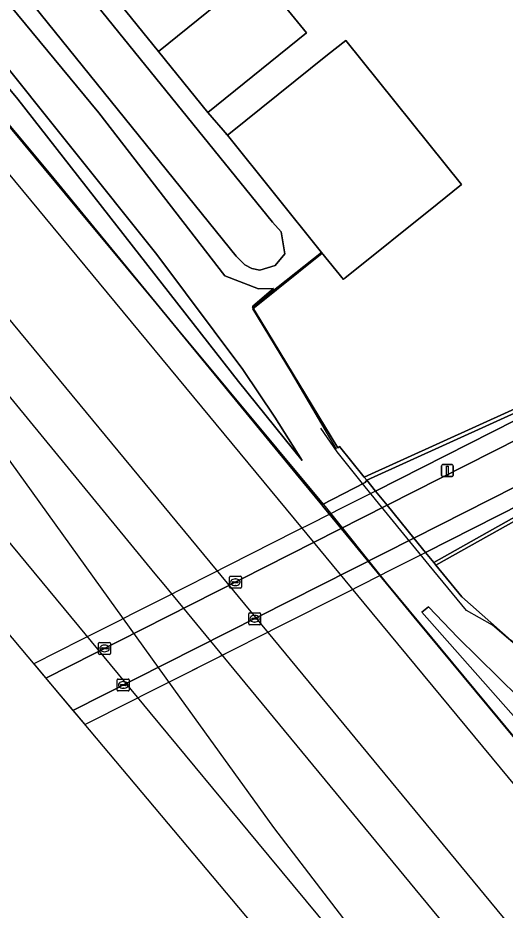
# Model space of a CAD drawing. Extents: x 157320 to 158835, y 386650 to 388491.
# Drawn here: x 157385 to 157425.9, y 387529.8 to 387604.8 of the extents above; entities that cross this region are included whole.
import ezdxf

# ---------------------------------------------------------------- set-up
doc = ezdxf.new("R2010")
doc.units = 0
for name, color, linetype in [('IMGEO_Berm_open', 7, 'Continuous'), ('IMGEO_Erf', 7, 'Continuous'), ('IMGEO_Fietspad_gesloten', 7, 'Continuous'), ('IMGEO_Geluidsscherm', 7, 'Continuous'), ('IMGEO_Grasland_overig', 7, 'Continuous'), ('IMGEO_Greppel_droge_sloot', 7, 'Continuous'), ('IMGEO_Groenvoorziening', 7, 'Continuous'), ('IMGEO_Hek', 7, 'Continuous'), ('IMGEO_Kolk', 7, 'Continuous'), ('IMGEO_Lichtmast', 7, 'Continuous'), ('IMGEO_Muur', 7, 'Continuous'), ('IMGEO_Oever', 7, 'Continuous'), ('IMGEO_Pand', 7, 'Continuous'), ('IMGEO_Spoor', 7, 'Continuous'), ('IMGEO_Spoorbaan_halfverhard', 7, 'Continuous'), ('IMGEO_Tunneldeel', 7, 'Continuous'), ('IMGEO_Voetpad_open', 7, 'Continuous')]:
    doc.layers.add(name, color=color, linetype=linetype)

msp = doc.modelspace()

# ---------------------------------------------------------------- linework, layer by layer
at = {"layer": 'IMGEO_Berm_open'}
for points in [[(157438.555, 387576.929), (157414.303, 387565.939), (157415.05, 387565.021)], [(157441.48, 387571.141), (157419.244, 387559.866), (157419.925, 387559.029)]]:
    msp.add_lwpolyline(points, close=True, dxfattribs=at)
at = {"layer": 'IMGEO_Erf'}
msp.add_lwpolyline([(157374.839, 387629.111), (157396.827, 387601.943), (157405.092, 387608.635), (157409.235, 387603.518), (157400.97, 387596.826), (157402.618, 387594.917), (157402.719, 387594.998), (157411.02, 387601.657), (157412.54, 387602.877), (157422.262, 387590.759), (157420.219, 387589.12), (157412.456, 387582.892), (157412.34, 387582.799), (157410.52, 387585.068), (157404.779, 387580.502), (157404.726, 387580.46), (157405.424, 387579.307), (157411.87, 387568.648), (157412.014, 387568.768), (157414.095, 387566.194), (157429.806, 387573.314)], dxfattribs=at)
at = {"layer": 'IMGEO_Fietspad_gesloten'}
for points in [[(157418.265, 387561.069), (157435.385, 387569.732), (157456.986, 387580.686), (157473.14, 387588.869), (157472.349, 387590.404), (157471.557, 387591.939), (157455.422, 387583.768), (157433.825, 387572.851), (157416.027, 387563.82)], [(157389.642, 387546.591), (157418.265, 387561.069), (157416.027, 387563.82), (157387.361, 387549.307), (157387.764, 387548.827)]]:
    msp.add_lwpolyline(points, close=True, dxfattribs=at)
at = {"layer": 'IMGEO_Geluidsscherm'}
for points in [[(157372.533, 387609.863), (157376.482, 387605.032), (157389.95, 387588.801), (157410.917, 387563.58)], [(157410.917, 387563.58), (157415.929, 387557.315)], [(157415.929, 387557.315), (157425.299, 387545.998), (157482.487, 387476.867)]]:
    msp.add_lwpolyline(points, dxfattribs=at)
at = {"layer": 'IMGEO_Grasland_overig'}
for points in [[(157369.961, 387612.94), (157387.799, 387591.57), (157408.411, 387566.446), (157410.526, 387563.868), (157414.171, 387565.747), (157414.303, 387565.939), (157414.095, 387566.194), (157412.014, 387568.768), (157411.87, 387568.648), (157405.424, 387579.307), (157404.726, 387580.46), (157404.779, 387580.502), (157404.731, 387580.561), (157406.487, 387582.034), (157405.212, 387582.007), (157402.393, 387583.086), (157391.809, 387596.799), (157370.771, 387622.25)], [(157375.487, 387611.43), (157396.677, 387584.894), (157403.911, 387575.234), (157406.599, 387571.22), (157408.872, 387567.574), (157403.532, 387574.228), (157385.018, 387597.941), (157374.464, 387610.642)], [(157450.612, 387525.728), (157437.72, 387541.121), (157437.308, 387542.077), (157436.867, 387543.753), (157436.751, 387543.763), (157436.612, 387543.88), (157436.538, 387543.798), (157431.889, 387547.783), (157426.43, 387552.461), (157422.278, 387556.137), (157420.115, 387558.795), (157419.925, 387559.029), (157419.244, 387559.866), (157418.265, 387561.069), (157416.027, 387563.82), (157415.05, 387565.021), (157414.303, 387565.939), (157414.171, 387565.747), (157410.526, 387563.868), (157410.618, 387563.756), (157416.342, 387556.778), (157418.275, 387554.423), (157465.975, 387496.899)], [(157449.562, 387519.43), (157437.279, 387534.06), (157418.932, 387554.849), (157419.487, 387555.301), (157421.955, 387552.709), (157432.187, 387542.644), (157461.467, 387507.547)], [(157951.797, 386913.771), (157861.897, 387021.979), (157796.633, 387101.231), (157746.598, 387161.798), (157682.888, 387239.101), (157624.888, 387309.155), (157593.061, 387348.178), (157583.647, 387359.861), (157556.841, 387392.276), (157497.657, 387463.56), (157461.467, 387507.547), (157432.187, 387542.644), (157421.955, 387552.709), (157419.487, 387555.301), (157418.932, 387554.849), (157437.279, 387534.06), (157449.562, 387519.43), (157475.314, 387488.447), (157486.059, 387475.384), (157545.298, 387403.37), (157576.983, 387365.251), (157604.978, 387331.198), (157733.746, 387175.562), (157897.258, 386977.614)]]:
    msp.add_lwpolyline(points, dxfattribs=at)
msp.add_lwpolyline([(157374.464, 387610.642), (157385.018, 387597.941), (157403.532, 387574.228), (157408.872, 387567.574), (157406.599, 387571.22), (157403.911, 387575.234), (157396.677, 387584.894), (157375.487, 387611.43)], close=True, dxfattribs=at)
at = {"layer": 'IMGEO_Greppel_droge_sloot'}
msp.add_lwpolyline([(157405.344, 387583.565), (157406.631, 387583.97), (157407.417, 387584.957), (157407.121, 387586.787), (157406.382, 387587.613), (157366.252, 387637.187), (157364.956, 387637.663), (157363.942, 387637.488), (157363.13, 387636.647), (157362.971, 387635.617), (157363.304, 387634.511), (157364.055, 387633.408), (157403.357, 387584.76), (157404.061, 387584.031), (157404.654, 387583.712)], close=True, dxfattribs=at)
at = {"layer": 'IMGEO_Groenvoorziening'}
msp.add_lwpolyline([(157429.276, 387559.732), (157458.882, 387579.113), (157459.1, 387579.229), (157459.289, 387579.324), (157459.097, 387579.703), (157441.648, 387570.849), (157420.115, 387558.795), (157422.278, 387556.137), (157426.43, 387552.461), (157431.889, 387547.783), (157434.731, 387549.184), (157431.648, 387555.145)], close=True, dxfattribs=at)
at = {"layer": 'IMGEO_Hek'}
for points in [[(157402.618, 387594.917), (157402.446, 387595.033)], [(157410.52, 387585.068), (157404.726, 387580.46)], [(157411.76, 387568.533), (157407.984, 387574.969), (157404.749, 387580.332), (157410.552, 387585.012)], [(157404.726, 387580.46), (157411.87, 387568.648)], [(157414.173, 387565.38), (157411.812, 387568.318), (157410.447, 387570.292)], [(157419.535, 387558.788), (157414.173, 387565.38)], [(157507.599, 387469.915), (157500.495, 387478.172), (157494.637, 387485.058), (157481.256, 387500.77), (157471.008, 387512.799), (157441.135, 387547.797), (157436.521, 387543.782), (157430.627, 387548.82), (157424.871, 387553.742), (157422.682, 387554.977), (157419.535, 387558.788)], [(157426.43, 387552.461), (157422.278, 387556.137)]]:
    msp.add_lwpolyline(points, dxfattribs=at)
at = {"layer": 'IMGEO_Kolk'}
for p, q in [((157402.777, 387556.932), (157402.777, 387557.784)), ((157402.852, 387557.858), (157403.704, 387557.858)), ((157403.036, 387557.352), (157403.036, 387557.364)), ((157403.474, 387557.315), (157403.076, 387557.315)), ((157403.079, 387557.401), (157403.477, 387557.401)), ((157403.265, 387557.638), (157403.29, 387557.638)), ((157403.52, 387557.364), (157403.52, 387557.352)), ((157403.778, 387557.784), (157403.778, 387556.932)), ((157403.704, 387556.858), (157402.852, 387556.858)), ((157403.288, 387557.078), (157403.263, 387557.078)), ((157404.396, 387553.864), (157404.396, 387554.716)), ((157404.471, 387554.79), (157405.323, 387554.79)), ((157404.655, 387554.284), (157404.655, 387554.296)), ((157404.698, 387554.333), (157405.096, 387554.333)), ((157404.884, 387554.57), (157404.909, 387554.57)), ((157405.139, 387554.296), (157405.139, 387554.284)), ((157405.397, 387554.716), (157405.397, 387553.864)), ((157405.323, 387553.79), (157404.471, 387553.79)), ((157405.093, 387554.247), (157404.695, 387554.247)), ((157404.907, 387554.01), (157404.882, 387554.01)), ((157391.792, 387551.375), (157391.792, 387552.227)), ((157391.867, 387552.301), (157392.719, 387552.301)), ((157392.28, 387552.081), (157392.305, 387552.081)), ((157392.793, 387552.227), (157392.793, 387551.375)), ((157392.719, 387551.301), (157391.867, 387551.301)), ((157392.051, 387551.795), (157392.051, 387551.807)), ((157392.489, 387551.758), (157392.091, 387551.758)), ((157392.094, 387551.844), (157392.492, 387551.844)), ((157392.303, 387551.521), (157392.278, 387551.521)), ((157392.535, 387551.807), (157392.535, 387551.795)), ((157393.364, 387548.301), (157393.364, 387549.153)), ((157393.439, 387549.227), (157394.291, 387549.227)), ((157394.365, 387549.153), (157394.365, 387548.301)), ((157393.623, 387548.721), (157393.623, 387548.733)), ((157394.061, 387548.684), (157393.663, 387548.684)), ((157393.666, 387548.77), (157394.064, 387548.77)), ((157393.875, 387548.447), (157393.85, 387548.447)), ((157393.852, 387549.007), (157393.877, 387549.007)), ((157394.107, 387548.733), (157394.107, 387548.721)), ((157394.291, 387548.227), (157393.439, 387548.227))]:
    msp.add_line(p, q, dxfattribs=at)
for points in [[(157402.777, 387556.932), (157402.777, 387557.784)], [(157402.852, 387557.858), (157403.704, 387557.858)], [(157403.778, 387557.784), (157403.778, 387556.932)], [(157403.704, 387556.858), (157402.852, 387556.858)], [(157404.396, 387553.864), (157404.396, 387554.716)], [(157404.471, 387554.79), (157405.323, 387554.79)], [(157405.397, 387554.716), (157405.397, 387553.864)], [(157405.323, 387553.79), (157404.471, 387553.79)], [(157391.792, 387551.375), (157391.792, 387552.227)], [(157391.867, 387552.301), (157392.719, 387552.301)], [(157392.793, 387552.227), (157392.793, 387551.375)], [(157392.719, 387551.301), (157391.867, 387551.301)], [(157393.364, 387548.301), (157393.364, 387549.153)], [(157393.439, 387549.227), (157394.291, 387549.227)], [(157394.365, 387549.153), (157394.365, 387548.301)], [(157394.291, 387548.227), (157393.439, 387548.227)]]:
    msp.add_lwpolyline(points, dxfattribs=at)
for centre, radius, start, end in [((157402.854, 387557.782), 0.0765, 91.55205, 178.44795), ((157402.854, 387557.782), 0.0765, 91.55205, 178.44795), ((157403.076, 387557.361), 0.0403, 85.87752, 175.75265), ((157403.073, 387557.351), 0.0366, 178.93798, 274.71019), ((157403.477, 387557.358), 0.043, 264.86636, 352.45326), ((157403.481, 387557.363), 0.0386, 1.73085, 96.63898), ((157403.702, 387557.782), 0.0765, 1.55205, 88.44795), ((157403.702, 387557.782), 0.0765, 1.55205, 88.44795), ((157402.854, 387556.934), 0.0765, 181.55205, 268.44795), ((157402.854, 387556.934), 0.0765, 181.55205, 268.44795), ((157403.702, 387556.934), 0.0765, 271.55205, 358.44795), ((157403.702, 387556.934), 0.0765, 271.55205, 358.44795), ((157404.473, 387554.714), 0.0765, 91.55205, 178.44795), ((157404.473, 387554.714), 0.0765, 91.55205, 178.44795), ((157404.695, 387554.293), 0.0403, 85.87752, 175.75265), ((157404.692, 387554.283), 0.0366, 178.93798, 274.71019), ((157405.096, 387554.29), 0.043, 264.86636, 352.45326), ((157405.1, 387554.295), 0.0386, 1.73085, 96.63898), ((157405.321, 387554.714), 0.0765, 1.55205, 88.44795), ((157405.321, 387554.714), 0.0765, 1.55205, 88.44795), ((157404.473, 387553.866), 0.0765, 181.55205, 268.44795), ((157404.473, 387553.866), 0.0765, 181.55205, 268.44795), ((157405.321, 387553.866), 0.0765, 271.55205, 358.44795), ((157405.321, 387553.866), 0.0765, 271.55205, 358.44795), ((157391.869, 387552.225), 0.0765, 91.55205, 178.44795), ((157391.869, 387552.225), 0.0765, 91.55205, 178.44795), ((157392.717, 387552.225), 0.0765, 1.55205, 88.44795), ((157392.717, 387552.225), 0.0765, 1.55205, 88.44795), ((157391.869, 387551.377), 0.0765, 181.55205, 268.44795), ((157391.869, 387551.377), 0.0765, 181.55205, 268.44795), ((157392.091, 387551.804), 0.0403, 85.87752, 175.75265), ((157392.088, 387551.794), 0.0366, 178.93798, 274.71019), ((157392.492, 387551.801), 0.043, 264.86636, 352.45326), ((157392.496, 387551.806), 0.0386, 1.73085, 96.63898), ((157392.717, 387551.377), 0.0765, 271.55205, 358.44795), ((157392.717, 387551.377), 0.0765, 271.55205, 358.44795), ((157393.441, 387549.151), 0.0765, 91.55205, 178.44795), ((157393.441, 387549.151), 0.0765, 91.55205, 178.44795), ((157394.289, 387549.151), 0.0765, 1.55205, 88.44795), ((157394.289, 387549.151), 0.0765, 1.55205, 88.44795), ((157393.441, 387548.303), 0.0765, 181.55205, 268.44795), ((157393.441, 387548.303), 0.0765, 181.55205, 268.44795), ((157393.663, 387548.73), 0.0403, 85.87752, 175.75265), ((157393.66, 387548.72), 0.0366, 178.93798, 274.71019), ((157394.064, 387548.727), 0.043, 264.86636, 352.45326), ((157394.068, 387548.732), 0.0386, 1.73085, 96.63898), ((157394.289, 387548.303), 0.0765, 271.55205, 358.44795), ((157394.289, 387548.303), 0.0765, 271.55205, 358.44795)]:
    msp.add_arc(centre, radius, start, end, dxfattribs=at)
for centre, major_axis, ratio, start_param, end_param in [((157403.264, 387557.358), (-0.387, 0.002), 0.722429, 4.712389, 7.853982), ((157403.289, 387557.358), (-0.39, 0.002), 0.717154, 1.570796, 4.712389), ((157404.883, 387554.29), (-0.387, 0.002), 0.722429, 4.712389, 7.853982), ((157404.908, 387554.29), (-0.39, 0.002), 0.717154, 1.570796, 4.712389), ((157392.279, 387551.801), (-0.387, 0.002), 0.722429, 4.712389, 7.853982), ((157392.304, 387551.801), (-0.39, 0.002), 0.717154, 1.570796, 4.712389), ((157393.851, 387548.727), (-0.387, 0.002), 0.722429, 4.712389, 7.853982), ((157393.876, 387548.727), (-0.39, 0.002), 0.717154, 1.570796, 4.712389)]:
    msp.add_ellipse(centre, major_axis=major_axis, ratio=ratio, start_param=start_param, end_param=end_param, dxfattribs=at)
at = {"layer": 'IMGEO_Lichtmast'}
for p, q in [((157420.575, 387566.335), (157420.575, 387567.135)), ((157420.575, 387567.135), (157420.575, 387566.335)), ((157420.675, 387567.235), (157421.465, 387567.235)), ((157421.465, 387567.235), (157420.675, 387567.235)), ((157421.565, 387567.135), (157421.565, 387566.335)), ((157421.565, 387566.335), (157421.565, 387567.135)), ((157421.465, 387566.235), (157420.675, 387566.235)), ((157420.675, 387566.235), (157421.465, 387566.235))]:
    msp.add_line(p, q, dxfattribs=at)
msp.add_lwpolyline([(157420.995, 387567.11), (157421.145, 387567.11), (157421.145, 387566.36), (157420.995, 387566.36), (157420.995, 387567.11)], dxfattribs=at)
for centre, start, end in [((157420.675, 387567.135), 90, 180), ((157420.675, 387567.135), 90, 180), ((157421.465, 387567.135), 0, 90), ((157421.465, 387567.135), 360, 90), ((157420.675, 387566.335), 180, 270), ((157420.675, 387566.335), 180, 270), ((157421.465, 387566.335), 270, 0), ((157421.465, 387566.335), 270, 0)]:
    msp.add_arc(centre, 0.1, start, end, dxfattribs=at)
at = {"layer": 'IMGEO_Muur'}
for points in [[(157438.555, 387576.929), (157470.913, 387593.326), (157470.771, 387593.59), (157438.415, 387577.215), (157429.806, 387573.314), (157414.095, 387566.194), (157414.303, 387565.939)], [(157473.956, 387587.242), (157473.819, 387587.515), (157441.48, 387571.141), (157419.925, 387559.029), (157420.115, 387558.795), (157441.648, 387570.849), (157459.097, 387579.703)]]:
    msp.add_lwpolyline(points, close=True, dxfattribs=at)
at = {"layer": 'IMGEO_Oever'}
for points in [[(157365.786, 387639.229), (157363.687, 387639.356), (157362.573, 387639.025), (157361.696, 387637.946), (157361.421, 387636.665), (157361.474, 387635.247), (157362.025, 387633.893), (157370.771, 387622.25), (157391.809, 387596.799), (157402.393, 387583.086), (157405.212, 387582.007), (157406.487, 387582.034), (157404.731, 387580.561), (157404.779, 387580.502), (157410.52, 387585.068), (157402.618, 387594.917), (157400.97, 387596.826), (157396.827, 387601.943), (157374.839, 387629.111), (157367.841, 387637.744)], [(157364.956, 387637.663), (157366.252, 387637.187), (157406.382, 387587.613), (157407.121, 387586.787), (157407.417, 387584.957), (157406.631, 387583.97), (157405.344, 387583.565), (157404.654, 387583.712), (157404.061, 387584.031), (157403.357, 387584.76), (157364.055, 387633.408), (157363.304, 387634.511), (157362.971, 387635.617), (157363.13, 387636.647), (157363.942, 387637.488)]]:
    msp.add_lwpolyline(points, close=True, dxfattribs=at)
at = {"layer": 'IMGEO_Pand'}
for points in [[(157405.092, 387608.635), (157396.827, 387601.943), (157400.97, 387596.826), (157409.235, 387603.518)], [(157420.219, 387589.12), (157422.262, 387590.759), (157412.54, 387602.877), (157411.02, 387601.657), (157402.719, 387594.998), (157402.618, 387594.917), (157410.52, 387585.068), (157412.34, 387582.799), (157412.456, 387582.892)]]:
    msp.add_lwpolyline(points, close=True, dxfattribs=at)
at = {"layer": 'IMGEO_Spoor'}
for points in [[(157341.28, 387643.669), (157384.742, 387591.064), (157408.215, 387562.677)], [(157334.68, 387639.515), (157401.123, 387559.034)], [(157324.467, 387633.086), (157331.154, 387624.985), (157390.113, 387553.678)], [(157371.21, 387588.893), (157396.523, 387558.059), (157397.267, 387557.158)], [(157369.788, 387587.749), (157393.215, 387555.187)], [(157408.215, 387562.677), (157414.058, 387555.61), (157571.705, 387364.958), (157581.654, 387352.629), (157671.587, 387243.978), (157730.397, 387172.631), (157983.728, 386866.099), (158139.862, 386676.991)], [(157401.123, 387559.034), (157406.951, 387551.975), (157427.778, 387526.747), (157695.038, 387203.363), (157741.502, 387147.282), (157786.431, 387092.716), (157971.277, 386869.295), (158068.29, 386751.606), (158134.424, 386671.616)], [(157397.267, 387557.158), (157403.15, 387550.031), (157560.193, 387359.802), (157579.705, 387336.077), (157628.662, 387277.023), (158131.313, 386668.54)], [(157393.215, 387555.187), (157398.598, 387547.703), (157406.478, 387536.751)], [(157390.113, 387553.678), (157396.106, 387546.429), (157405.144, 387535.498)], [(157406.478, 387536.751), (157435.498, 387498.881)], [(157405.144, 387535.498), (157435.498, 387498.881)]]:
    msp.add_lwpolyline(points, dxfattribs=at)
at = {"layer": 'IMGEO_Spoorbaan_halfverhard'}
msp.add_lwpolyline([(157604.978, 387331.198), (157576.983, 387365.251), (157545.298, 387403.37), (157486.059, 387475.384), (157484.628, 387474.184), (157465.975, 387496.899), (157418.275, 387554.423), (157416.342, 387556.778), (157410.618, 387563.756), (157410.526, 387563.868), (157408.411, 387566.446), (157387.799, 387591.57), (157369.961, 387612.94), (157371.479, 387614.245), (157345.109, 387646.08), (157319.732, 387630.105), (157340.02, 387605.692), (157387.764, 387548.827), (157437.896, 387489.118), (157499.003, 387416.961), (157530.685, 387379.55), (157602.326, 387293.743)], dxfattribs=at)
at = {"layer": 'IMGEO_Tunneldeel'}
msp.add_lwpolyline([(157386.359, 387550.5), (157387.764, 387548.827), (157390.645, 387545.396), (157390.645, 387545.396), (157394.588, 387547.391), (157395.96, 387548.085), (157398.542, 387549.392), (157403.119, 387551.708), (157405.558, 387552.942), (157406.931, 387553.637), (157412.608, 387556.509), (157413.98, 387557.203), (157416.445, 387558.451), (157419.244, 387559.866), (157418.265, 387561.069), (157416.027, 387563.82), (157415.05, 387565.021), (157412.292, 387563.626), (157409.737, 387562.332), (157408.365, 387561.638), (157402.684, 387558.763), (157401.312, 387558.068), (157398.876, 387556.835), (157397.504, 387556.141), (157394.705, 387554.724), (157393.35, 387554.038), (157391.718, 387553.213), (157390.346, 387552.518)], close=True, dxfattribs=at)
at = {"layer": 'IMGEO_Voetpad_open'}
for points in [[(157416.027, 387563.82), (157433.825, 387572.851), (157455.422, 387583.768), (157471.557, 387591.939), (157470.913, 387593.326), (157438.555, 387576.929), (157415.05, 387565.021)], [(157419.244, 387559.866), (157441.48, 387571.141), (157473.819, 387587.515), (157473.14, 387588.869), (157456.986, 387580.686), (157435.385, 387569.732), (157418.265, 387561.069)], [(157387.361, 387549.307), (157416.027, 387563.82), (157415.05, 387565.021), (157412.292, 387563.626), (157409.737, 387562.332), (157408.365, 387561.638), (157402.684, 387558.763), (157401.312, 387558.068), (157398.876, 387556.835), (157397.504, 387556.141), (157394.705, 387554.724), (157393.35, 387554.038), (157391.718, 387553.213), (157390.346, 387552.518), (157386.359, 387550.5)], [(157390.645, 387545.396), (157390.645, 387545.396), (157394.588, 387547.391), (157395.96, 387548.085), (157397.187, 387548.706), (157398.542, 387549.392), (157401.747, 387551.013), (157403.119, 387551.708), (157405.558, 387552.942), (157406.931, 387553.637), (157412.608, 387556.509), (157413.98, 387557.203), (157416.445, 387558.451), (157419.244, 387559.866), (157418.265, 387561.069), (157389.642, 387546.591)]]:
    msp.add_lwpolyline(points, close=True, dxfattribs=at)

doc.saveas('drawing.dxf')
